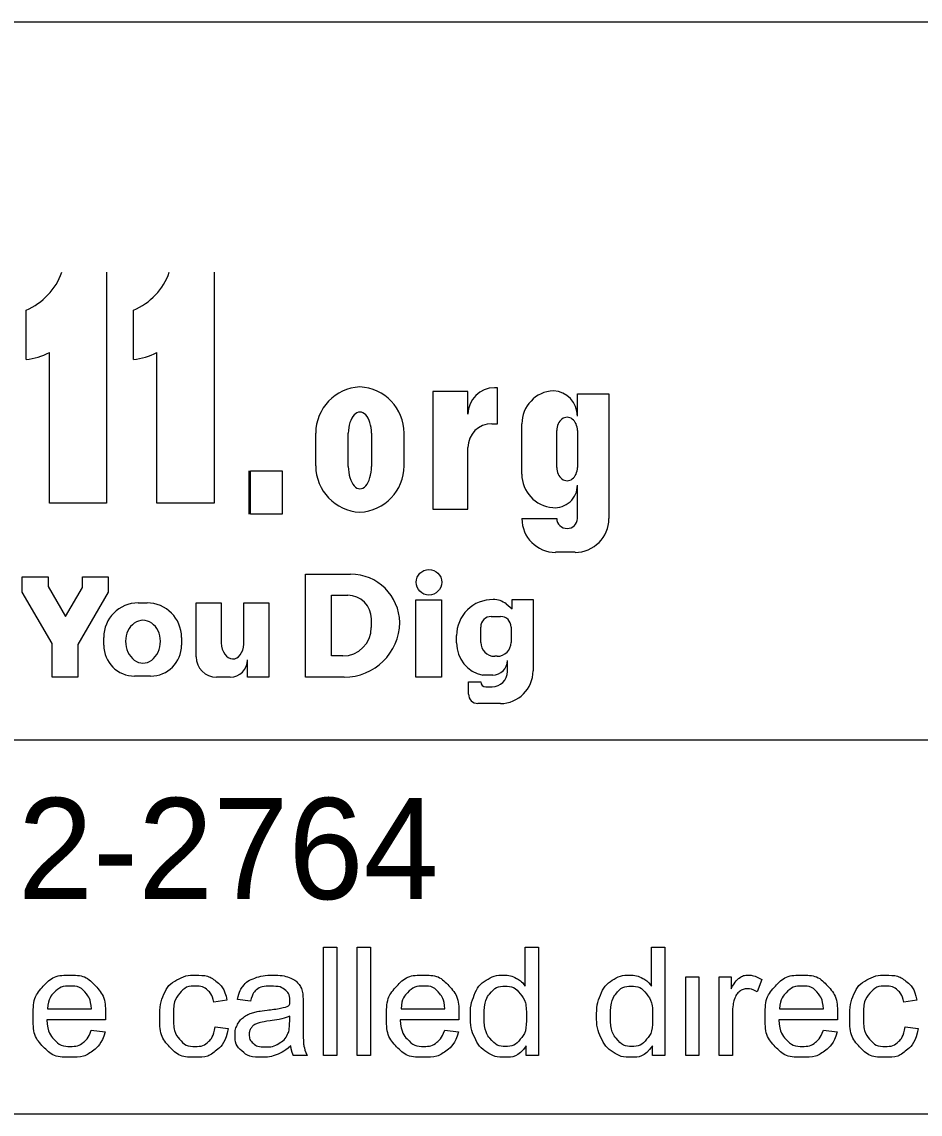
# Model space of a CAD drawing. Extents: x 0 to 34, y 0 to 22.
# Drawn here: x 4.831 to 6.076, y 2.143 to 3.655 of the extents above; entities that cross this region are included whole.
import ezdxf

# ---------------------------------------------------------------- set-up
doc = ezdxf.new("R2010")
doc.units = 0
doc.layers.add('SH_Data', color=7, linetype='Continuous')
doc.layers.add('SH_Text', color=7, linetype='Continuous')

msp = doc.modelspace()

# ---------------------------------------------------------------- linework, layer by layer
at = {"layer": 'SH_Data'}
for p, q in [((2.3775, 3.6553), (6.6275, 3.6553)), ((6.6275, 2.6607), (2.3775, 2.6607)), ((6.6275, 2.1428), (2.3775, 2.1428))]:
    msp.add_line(p, q, dxfattribs=at)
at = {"layer": 'SH_Text'}
for p, q in [((4.9487, 3.3087), (4.9487, 2.9887)), ((5.0975, 3.3087), (5.0975, 2.9887)), ((4.8371, 3.188), (4.8371, 3.2562)), ((4.9859, 3.188), (4.9859, 3.2562)), ((4.8694, 2.9887), (4.8694, 3.1973)), ((5.0182, 2.9887), (5.0182, 3.1973)), ((5.49, 3.1487), (5.486, 3.1487)), ((5.49, 3.0989), (5.49, 3.1487)), ((5.4493, 3.1436), (5.4005, 3.1436)), ((5.4005, 3.1436), (5.4005, 2.9806)), ((5.4493, 3.112), (5.4493, 3.1436)), ((5.6009, 3.1094), (5.6009, 3.1404)), ((5.6009, 3.1404), (5.6444, 3.1404)), ((5.6444, 3.1404), (5.6444, 2.9675)), ((5.2385, 3.0404), (5.2385, 3.0858)), ((5.2835, 3.0396), (5.2835, 3.0858)), ((5.3157, 3.0858), (5.3157, 3.0396)), ((5.3606, 3.0858), (5.3606, 3.0404)), ((5.4823, 3.0989), (5.49, 3.0989)), ((5.5239, 3.029), (5.5239, 3.0986)), ((5.5723, 3.0383), (5.5723, 3.0893)), ((5.6009, 3.0893), (5.6009, 3.0383)), ((5.4493, 2.9806), (5.4493, 3.0659)), ((5.1456, 3.0337), (5.1456, 2.9737)), ((5.6009, 2.9675), (5.6009, 3.0139)), ((4.9487, 2.9887), (4.8694, 2.9887)), ((5.0975, 2.9887), (5.0182, 2.9887)), ((5.4005, 2.9806), (5.4493, 2.9806)), ((5.5239, 2.9675), (5.5723, 2.9675)), ((5.5977, 2.9208), (5.5707, 2.9208)), ((5.2243, 2.8906), (5.2866, 2.8906)), ((5.2243, 2.7478), (5.2243, 2.8906)), ((4.8319, 2.887), (4.8677, 2.887)), ((4.8319, 2.8655), (4.8319, 2.887)), ((4.8677, 2.887), (4.8677, 2.8734)), ((4.9151, 2.8719), (4.9151, 2.887)), ((4.9151, 2.887), (4.9509, 2.887)), ((4.9509, 2.887), (4.9509, 2.8655)), ((4.8732, 2.7946), (4.8319, 2.8655)), ((4.8677, 2.8734), (4.8918, 2.832)), ((4.8918, 2.832), (4.9151, 2.8719)), ((4.9509, 2.8655), (4.9088, 2.7932)), ((5.2603, 2.7773), (5.2603, 2.8613)), ((5.2603, 2.8613), (5.2828, 2.8613)), ((4.9925, 2.8508), (5.0047, 2.8508)), ((5.0727, 2.8508), (5.1075, 2.8508)), ((5.0727, 2.7762), (5.0727, 2.8508)), ((5.1075, 2.8508), (5.1075, 2.7954)), ((5.1388, 2.7938), (5.1388, 2.8508)), ((5.1388, 2.8508), (5.1736, 2.8508)), ((5.1736, 2.8508), (5.1736, 2.7478)), ((5.377, 2.8549), (5.4126, 2.8549)), ((5.377, 2.7478), (5.377, 2.8549)), ((5.4126, 2.8549), (5.4126, 2.7478)), ((5.5021, 2.8493), (5.5107, 2.8427)), ((5.5107, 2.8553), (5.5395, 2.8553)), ((5.5107, 2.8427), (5.5107, 2.8553)), ((5.5107, 2.8553), (5.5395, 2.8553)), ((5.5395, 2.8553), (5.5395, 2.7567)), ((5.3154, 2.8286), (5.3154, 2.8168)), ((5.4816, 2.8319), (5.4944, 2.8319)), ((5.467, 2.7961), (5.467, 2.8173)), ((5.509, 2.8173), (5.509, 2.7961)), ((4.9447, 2.7922), (4.9447, 2.8029)), ((5.0525, 2.8029), (5.0525, 2.7922)), ((5.4335, 2.7953), (5.4335, 2.8054)), ((4.8732, 2.7478), (4.8732, 2.7946)), ((4.9088, 2.7932), (4.9088, 2.7478)), ((5.1439, 2.7478), (5.1439, 2.7719)), ((5.2759, 2.7773), (5.2603, 2.7773)), ((5.4897, 2.7768), (5.4863, 2.7768)), ((5.5039, 2.7557), (5.5039, 2.7711)), ((4.9088, 2.7478), (4.8732, 2.7478)), ((5.0097, 2.7494), (4.9875, 2.7494)), ((5.1199, 2.7478), (5.1011, 2.7478)), ((5.1736, 2.7478), (5.1439, 2.7478)), ((5.2779, 2.7478), (5.2243, 2.7478)), ((5.4126, 2.7478), (5.377, 2.7478)), ((5.45, 2.7245), (5.45, 2.7415)), ((5.45, 2.7415), (5.467, 2.7415)), ((5.4835, 2.7506), (5.4698, 2.7506)), ((5.4738, 2.7345), (5.4827, 2.7345)), ((5.4942, 2.7114), (5.4631, 2.7114))]:
    msp.add_line(p, q, dxfattribs=at)
msp.add_lwpolyline([(5.148, 3.0337), (5.1921, 3.0337), (5.1921, 2.9737), (5.148, 2.9737)], close=True, dxfattribs=at)
for points in [[(5.2491, 2.2239), (5.2491, 2.3741), (5.2675, 2.3741), (5.2675, 2.2239), (5.2491, 2.2239)], [(5.2956, 2.2239), (5.2956, 2.3741), (5.3141, 2.3741), (5.3141, 2.2239), (5.2956, 2.2239)], [(5.5285, 2.3202), (5.5285, 2.3741), (5.5469, 2.3741), (5.5469, 2.2239), (5.5299, 2.2239)], [(5.7034, 2.3202), (5.7034, 2.3741), (5.7218, 2.3741), (5.7218, 2.2239), (5.7048, 2.2239)], [(5.7509, 2.2239), (5.7509, 2.3328), (5.7693, 2.3328), (5.7693, 2.2239), (5.7509, 2.2239)], [(5.7971, 2.2239), (5.7971, 2.3328), (5.8137, 2.3328), (5.8137, 2.3163)], [(5.8562, 2.3293), (5.8497, 2.3122)], [(5.1154, 2.3007), (5.0974, 2.298)], [(5.1479, 2.2992), (5.1298, 2.3016)], [(6.0712, 2.3007), (6.0532, 2.298)], [(4.8669, 2.2887), (4.9277, 2.2887)], [(5.2209, 2.2941), (5.2209, 2.2695)], [(5.3565, 2.2887), (5.4173, 2.2887)], [(5.881, 2.2887), (5.9418, 2.2887)], [(4.947, 2.2736), (4.8659, 2.2736)], [(5.2023, 2.2718), (5.2024, 2.2785)], [(5.4366, 2.2736), (5.3555, 2.2736)], [(5.8155, 2.2809), (5.8155, 2.2239), (5.7971, 2.2239)], [(5.9611, 2.2736), (5.88, 2.2736)], [(4.9275, 2.2591), (4.9465, 2.2567)], [(5.099, 2.2638), (5.1171, 2.2613)], [(5.4171, 2.2591), (5.4361, 2.2567)], [(5.9416, 2.2591), (5.9606, 2.2567)], [(6.0548, 2.2638), (6.0729, 2.2613)], [(5.2267, 2.2239), (5.2075, 2.2239)], [(5.5299, 2.2239), (5.5299, 2.2376)], [(5.7048, 2.2239), (5.7048, 2.2376)]]:
    msp.add_lwpolyline(points, dxfattribs=at)
msp.add_circle((5.3952, 2.8793), 0.0177, dxfattribs=at)
for centre, radius, start, end in [((4.8031, 3.3379), 0.0885, 292.5572, 340.7355), ((4.952, 3.3379), 0.0885, 292.5572, 340.7355), ((4.8291, 3.2761), 0.0885, 275.1733, 297.0931), ((4.9779, 3.2761), 0.0885, 275.1733, 297.0931), ((5.3024, 3.0858), 0.064, 92.5886, 180), ((5.2967, 3.0858), 0.064, 0, 87.4114), ((5.486, 3.112), 0.0367, 90, 180), ((5.5698, 3.0986), 0.0459, 92.6865, 180), ((5.5658, 3.1094), 0.0351, 0, 86.9262), ((5.4823, 3.0659), 0.033, 90, 180), ((5.3024, 3.0404), 0.064, 180, 267.4114), ((5.2967, 3.0404), 0.064, 272.5886, 0), ((5.5702, 3.029), 0.0463, 180, 265.7132), ((5.5696, 3.0139), 0.0313, 264.7825, 0), ((5.5707, 2.9675), 0.0468, 180, 270), ((5.5977, 2.9675), 0.0468, 270, 0), ((5.2866, 2.8223), 0.0682, 0.9944, 90), ((5.2828, 2.8286), 0.0327, 0, 90), ((4.9925, 2.8029), 0.0478, 90, 180), ((5.0047, 2.8029), 0.0478, 0, 90), ((5.4834, 2.8054), 0.0499, 89.0934, 180), ((5.4848, 2.827), 0.0283, 52.1415, 91.2046), ((5.4816, 2.8173), 0.0146, 90, 180), ((5.4944, 2.8173), 0.0146, 0, 90), ((5.2759, 2.8168), 0.0395, 270, 0), ((5.2779, 2.8248), 0.0769, 270, 359.0635), ((4.9875, 2.7922), 0.0428, 180, 270), ((5.0097, 2.7922), 0.0428, 270, 0), ((5.4791, 2.7953), 0.0457, 180, 258.2203), ((5.4863, 2.7961), 0.0193, 180, 270), ((5.4897, 2.7961), 0.0193, 270, 0), ((5.1011, 2.7762), 0.0284, 180, 270), ((5.1199, 2.7719), 0.024, 270, 0), ((5.4835, 2.771), 0.0203, 270, 0), ((5.4827, 2.7557), 0.0212, 270, 0), ((5.4942, 2.7567), 0.0453, 270, 0), ((5.4738, 2.7413), 0.00682, 180, 270), ((5.4631, 2.7245), 0.0131, 180, 270)]:
    msp.add_arc(centre, radius, start, end, dxfattribs=at)
for centre, major_axis, ratio, start_param, end_param in [((5.2996, 3.0858), (0, 0.0291), 0.553236, 4.712389, 7.853982), ((5.5866, 3.0893), (0, 0.0184), 0.777179, 4.712389, 7.853982), ((5.2996, 3.0396), (0, 0.0308), 0.522014, 1.570796, 4.712389), ((5.5866, 3.0383), (0, 0.0184), 0.777179, 1.570796, 4.712389), ((5.5866, 2.9675), (0.0143, 0), 0.959012, 3.141593, 6.283185), ((4.9991, 2.7976), (0, 0.029), 0.832186, 4.712389, 7.853982), ((4.9991, 2.7976), (0, 0.0302), 0.797287, 1.570796, 4.712389), ((5.1231, 2.7962), (-0.0011, 0.0231), 0.679042, 1.570796, 4.575961)]:
    msp.add_ellipse(centre, major_axis=major_axis, ratio=ratio, start_param=start_param, end_param=end_param, dxfattribs=at)
for points, degree in [([(4.9465, 2.2567), (4.942, 2.24), (4.9298, 2.2307), (4.9177, 2.2215), (4.8987, 2.2215), (4.8749, 2.2215), (4.8609, 2.2362), (4.8469, 2.2509), (4.8469, 2.2774), (4.8469, 2.3049), (4.861, 2.32), (4.8752, 2.3352), (4.8977, 2.3352), (4.9195, 2.3352), (4.9333, 2.3203), (4.9471, 2.3055), (4.9471, 2.2785), (4.9471, 2.2769), (4.947, 2.2736)], 3), ([(5.1171, 2.2613), (5.1141, 2.2427), (5.1019, 2.2321), (5.0896, 2.2215), (5.0718, 2.2215), (5.0495, 2.2215), (5.0359, 2.2361), (5.0223, 2.2507), (5.0223, 2.2779), (5.0223, 2.2955), (5.0282, 2.3088), (5.034, 2.322), (5.046, 2.3286), (5.0579, 2.3352), (5.0719, 2.3352), (5.0897, 2.3352), (5.1009, 2.3262), (5.1122, 2.3172), (5.1154, 2.3007)], 3), ([(5.1298, 2.3016), (5.1323, 2.3132), (5.1379, 2.3203), (5.1435, 2.3275), (5.1542, 2.3313), (5.1648, 2.3352), (5.1788, 2.3352), (5.1928, 2.3352), (5.2015, 2.3319), (5.2102, 2.3286), (5.2142, 2.3236), (5.2183, 2.3187), (5.22, 2.3111), (5.2209, 2.3064), (5.2209, 2.2941)], 3), ([(5.4361, 2.2567), (5.4316, 2.24), (5.4194, 2.2307), (5.4072, 2.2215), (5.3883, 2.2215), (5.3644, 2.2215), (5.3505, 2.2362), (5.3365, 2.2509), (5.3365, 2.2774), (5.3365, 2.3049), (5.3506, 2.32), (5.3648, 2.3352), (5.3873, 2.3352), (5.4091, 2.3352), (5.4229, 2.3203), (5.4367, 2.3055), (5.4367, 2.2785), (5.4367, 2.2769), (5.4366, 2.2736)], 3), ([(5.5299, 2.2376), (5.5195, 2.2215), (5.4995, 2.2215), (5.4865, 2.2215), (5.4755, 2.2287), (5.4646, 2.2359), (5.4586, 2.2487), (5.4526, 2.2616), (5.4526, 2.2782), (5.4526, 2.2945), (5.4581, 2.3078), (5.4635, 2.321), (5.4743, 2.3281), (5.4852, 2.3352), (5.4986, 2.3352), (5.5084, 2.3352), (5.516, 2.331), (5.5237, 2.3269), (5.5285, 2.3202)], 3), ([(5.7048, 2.2376), (5.6944, 2.2215), (5.6743, 2.2215), (5.6613, 2.2215), (5.6504, 2.2287), (5.6395, 2.2359), (5.6335, 2.2487), (5.6275, 2.2616), (5.6275, 2.2782), (5.6275, 2.2945), (5.6329, 2.3078), (5.6384, 2.321), (5.6492, 2.3281), (5.66, 2.3352), (5.6734, 2.3352), (5.6832, 2.3352), (5.6909, 2.331), (5.6986, 2.3269), (5.7034, 2.3202)], 3), ([(5.8137, 2.3163), (5.8201, 2.3278), (5.8254, 2.3315), (5.8308, 2.3352), (5.8372, 2.3352), (5.8466, 2.3352), (5.8562, 2.3293)], 3), ([(5.9606, 2.2567), (5.9561, 2.24), (5.9439, 2.2307), (5.9317, 2.2215), (5.9128, 2.2215), (5.8889, 2.2215), (5.875, 2.2362), (5.861, 2.2509), (5.861, 2.2774), (5.861, 2.3049), (5.8751, 2.32), (5.8892, 2.3352), (5.9118, 2.3352), (5.9336, 2.3352), (5.9474, 2.3203), (5.9612, 2.3055), (5.9612, 2.2785), (5.9612, 2.2769), (5.9611, 2.2736)], 3), ([(6.0729, 2.2613), (6.07, 2.2427), (6.0577, 2.2321), (6.0455, 2.2215), (6.0277, 2.2215), (6.0053, 2.2215), (5.9917, 2.2361), (5.9782, 2.2507), (5.9782, 2.2779), (5.9782, 2.2955), (5.984, 2.3088), (5.9899, 2.322), (6.0018, 2.3286), (6.0137, 2.3352), (6.0278, 2.3352), (6.0455, 2.3352), (6.0568, 2.3262), (6.068, 2.3172), (6.0712, 2.3007)], 3), ([(4.9277, 2.2887), (4.9265, 2.3025), (4.9207, 2.3094), (4.9119, 2.3201), (4.8979, 2.3201), (4.8852, 2.3201), (4.8765, 2.3115), (4.8678, 2.303), (4.8669, 2.2887)], 3), ([(5.0974, 2.298), (5.0949, 2.309), (5.0884, 2.3145), (5.0819, 2.3201), (5.0726, 2.3201), (5.0587, 2.3201), (5.05, 2.3101), (5.0413, 2.3001), (5.0413, 2.2784), (5.0413, 2.2565), (5.0497, 2.2466), (5.0581, 2.2366), (5.0717, 2.2366), (5.0825, 2.2366), (5.0898, 2.2433), (5.0971, 2.2499), (5.099, 2.2638)], 3), ([(5.2038, 2.2373), (5.1936, 2.2287), (5.1841, 2.2251), (5.1746, 2.2215), (5.1638, 2.2215), (5.1458, 2.2215), (5.1362, 2.2303), (5.1266, 2.239), (5.1266, 2.2526), (5.1266, 2.2606), (5.1302, 2.2672), (5.1339, 2.2738), (5.1398, 2.2778), (5.1456, 2.2818), (5.153, 2.2838), (5.1584, 2.2853), (5.1694, 2.2866), (5.1917, 2.2893), (5.2023, 2.2929), (5.2024, 2.2967), (5.2024, 2.2978), (5.2024, 2.3091), (5.1971, 2.3137), (5.1901, 2.3199), (5.1762, 2.3199), (5.1632, 2.3199), (5.157, 2.3154), (5.1508, 2.3108), (5.1479, 2.2992)], 3), ([(5.4173, 2.2887), (5.4161, 2.3025), (5.4103, 2.3094), (5.4015, 2.3201), (5.3875, 2.3201), (5.3748, 2.3201), (5.3661, 2.3115), (5.3574, 2.303), (5.3565, 2.2887)], 3), ([(5.4716, 2.2782), (5.4716, 2.2573), (5.4805, 2.247), (5.4893, 2.2366), (5.5012, 2.2366), (5.5133, 2.2366), (5.5218, 2.2465), (5.5302, 2.2564), (5.5302, 2.2767), (5.5302, 2.299), (5.5216, 2.3095), (5.513, 2.3199), (5.5004, 2.3199), (5.4881, 2.3199), (5.4799, 2.3099), (5.4716, 2.2999), (5.4716, 2.2782)], 3), ([(5.6465, 2.2782), (5.6465, 2.2573), (5.6553, 2.247), (5.6641, 2.2366), (5.6761, 2.2366), (5.6882, 2.2366), (5.6967, 2.2465), (5.7051, 2.2564), (5.7051, 2.2767), (5.7051, 2.299), (5.6965, 2.3095), (5.6879, 2.3199), (5.6753, 2.3199), (5.663, 2.3199), (5.6548, 2.3099), (5.6465, 2.2999), (5.6465, 2.2782)], 3), ([(5.8497, 2.3122), (5.843, 2.3162), (5.8363, 2.3162), (5.8302, 2.3162), (5.8255, 2.3125), (5.8207, 2.3089), (5.8186, 2.3024), (5.8155, 2.2926), (5.8155, 2.2809)], 3), ([(5.9418, 2.2887), (5.9405, 2.3025), (5.9348, 2.3094), (5.926, 2.3201), (5.912, 2.3201), (5.8993, 2.3201), (5.8906, 2.3115), (5.8819, 2.303), (5.881, 2.2887)], 3), ([(6.0532, 2.298), (6.0507, 2.309), (6.0442, 2.3145), (6.0377, 2.3201), (6.0285, 2.3201), (6.0146, 2.3201), (6.0059, 2.3101), (5.9972, 2.3001), (5.9972, 2.2784), (5.9972, 2.2565), (6.0056, 2.2466), (6.014, 2.2366), (6.0275, 2.2366), (6.0384, 2.2366), (6.0456, 2.2433), (6.0529, 2.2499), (6.0548, 2.2638)], 3), ([(4.8659, 2.2736), (4.8669, 2.2557), (4.876, 2.2462), (4.8852, 2.2366), (4.8988, 2.2366), (4.9089, 2.2366), (4.9161, 2.242), (4.9233, 2.2473), (4.9275, 2.2591)], 3), ([(5.2024, 2.2785), (5.1923, 2.2744), (5.1722, 2.2716), (5.1608, 2.2699), (5.1561, 2.2679), (5.1514, 2.2658), (5.1488, 2.2619), (5.1463, 2.2579), (5.1463, 2.2531), (5.1463, 2.2458), (5.1519, 2.2409), (5.1574, 2.2359), (5.1682, 2.2359), (5.1788, 2.2359), (5.1871, 2.2406), (5.1954, 2.2453), (5.1993, 2.2533), (5.2023, 2.2596), (5.2023, 2.2718)], 3), ([(5.2209, 2.2695), (5.2209, 2.2438), (5.2221, 2.237), (5.2233, 2.2302), (5.2267, 2.2239)], 3), ([(5.3555, 2.2736), (5.3565, 2.2557), (5.3656, 2.2462), (5.3748, 2.2366), (5.3884, 2.2366), (5.3985, 2.2366), (5.4057, 2.242), (5.4129, 2.2473), (5.4171, 2.2591)], 3), ([(5.88, 2.2736), (5.881, 2.2557), (5.8901, 2.2462), (5.8992, 2.2366), (5.9129, 2.2366), (5.923, 2.2366), (5.9302, 2.242), (5.9374, 2.2473), (5.9416, 2.2591)], 3), ([(5.2075, 2.2239), (5.2047, 2.2296), (5.2038, 2.2373)], 2)]:
    msp.add_open_spline(points, degree=degree, dxfattribs=at)

# ---------------------------------------------------------------- texts
msp.add_text('OHIO811, 8-1-1, or 1-800-362-2764', height=0.14, dxfattribs=at).set_placement((2.422, 2.4406))

doc.saveas('drawing.dxf')
